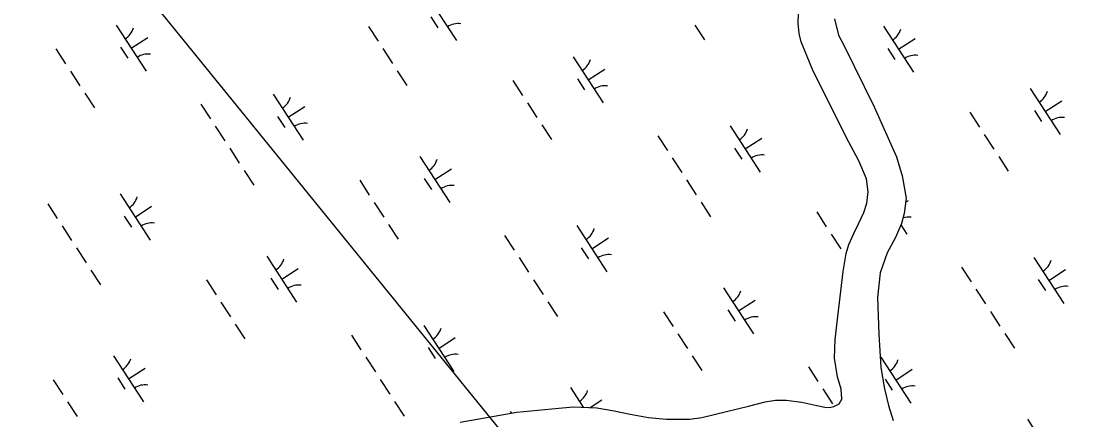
# Model space of a CAD drawing. Extents: x 3953924 to 3974542, y 193747 to 216192.
# Drawn here: x 3964190 to 3965150, y 209766 to 210129 of the extents above; entities that cross this region are included whole.
import ezdxf

# ---------------------------------------------------------------- set-up
doc = ezdxf.new("R2010")
doc.units = 0
for name, color, linetype in [('V-TOPO-SHOR', 7, 'Continuous'), ('V-UTIL-LINE', 7, 'Continuous'), ('V-WETL-SWMP', 7, 'Continuous')]:
    doc.layers.add(name, color=color, linetype=linetype)

msp = doc.modelspace()

# ---------------------------------------------------------------- linework, layer by layer
at = {"layer": 'V-TOPO-SHOR'}
for points in [[(3964959.38, 209985.02), (3964952.5, 210001.24), (3964940.81, 210022.74), (3964910.31, 210084.53), (3964899.99, 210109.52), (3964898.03, 210117.21), (3964897.3, 210126.78), (3964897.97, 210144.56)], [(3964930.23, 210130.52), (3964934.02, 210115.8), (3964938.93, 210106.07), (3964966.25, 210050.64), (3964986.78, 210004.95), (3964991.76, 209987.54), (3964995.38, 209967.31), (3964993.66, 209953.31), (3964991.16, 209944.31), (3964985.81, 209931.56), (3964978.03, 209917.74), (3964971.7, 209899.47), (3964969.37, 209877), (3964970.59, 209843.58), (3964972.52, 209813.26), (3964975.73, 209793.71), (3964979.52, 209778.59), (3964983.6, 209764.96)], [(3964589.84, 209763.59), (3964641.23, 209772.49), (3964673.18, 209775.75), (3964692.45, 209777.35), (3964713.99, 209776.51), (3964729.87, 209773.83), (3964744.39, 209770.62), (3964760.93, 209767.8), (3964777.49, 209766.06), (3964798.77, 209766.17), (3964809.69, 209767.83), (3964831.96, 209773.19), (3964852.06, 209778.15), (3964867.18, 209782.07), (3964876.62, 209783.62), (3964886.31, 209783.54), (3964900.58, 209781.55), (3964914.16, 209778.62), (3964921.56, 209777.08), (3964925.86, 209776.91), (3964929.77, 209777.69), (3964934.37, 209780.08), (3964936.97, 209784.5), (3964936.97, 209784.64), (3964936.36, 209793.4), (3964932.95, 209804.6), (3964930.38, 209821.59), (3964930.78, 209838.56), (3964933.23, 209859.55), (3964938.26, 209900.46), (3964940.95, 209917.14), (3964943.43, 209925.2), (3964947.82, 209935.14), (3964952.2, 209943.86), (3964956.99, 209954.33), (3964959.62, 209962.93), (3964961.04, 209973.15), (3964959.38, 209985.02)]]:
    msp.add_lwpolyline(points, dxfattribs=at)
at = {"layer": 'V-UTIL-LINE'}
msp.add_lwpolyline([(3962483.03, 212396.34), (3965459.79, 208729.14)], dxfattribs=at)
at = {"layer": 'V-WETL-SWMP'}
for p, q in [((3964559.1, 210152.65), (3964586.37, 210110.75)), ((3964897.3, 210126.78), (3964897.97, 210144.56)), ((3964562.99, 210132.52), (3964569.54, 210122.46)), ((3964276.8, 210124.87), (3964304.08, 210082.96)), ((3964506.37, 210123.61), (3964515.1, 210110.2)), ((3964803.35, 210124.88), (3964812.08, 210111.47)), ((3964898.03, 210117.21), (3964897.3, 210126.78)), ((3964930.23, 210130.51), (3964934.02, 210115.8)), ((3964974.81, 210123.82), (3965002.09, 210081.92)), ((3964290.44, 210103.92), (3964305.52, 210113.74)), ((3964899.99, 210109.52), (3964898.03, 210117.21)), ((3964934.02, 210115.8), (3964938.93, 210106.07)), ((3964988.45, 210102.87), (3965003.53, 210112.69)), ((3964222.04, 210103.19), (3964230.77, 210089.78)), ((3964280.7, 210104.74), (3964287.25, 210094.68)), ((3964519.46, 210103.49), (3964528.19, 210090.08)), ((3964910.31, 210084.53), (3964899.99, 210109.52)), ((3964938.93, 210106.07), (3964966.25, 210050.64)), ((3964978.71, 210103.69), (3964985.26, 210093.63)), ((3964692.52, 210096.04), (3964719.79, 210054.13)), ((3964235.14, 210083.08), (3964243.87, 210069.67)), ((3964532.55, 210083.38), (3964541.28, 210069.97)), ((3964706.15, 210075.09), (3964721.24, 210084.91)), ((3964940.81, 210022.74), (3964910.31, 210084.53)), ((3964637.76, 210074.36), (3964646.49, 210060.95)), ((3964696.42, 210075.91), (3964702.96, 210065.85)), ((3965108.23, 210067.21), (3965135.51, 210025.3)), ((3964248.23, 210062.96), (3964256.96, 210049.55)), ((3964419.69, 210061.91), (3964446.97, 210020.01)), ((3964650.85, 210054.25), (3964659.58, 210040.84)), ((3965121.87, 210046.26), (3965136.96, 210056.08)), ((3964353.87, 210052.98), (3964362.6, 210039.57)), ((3964433.33, 210040.96), (3964448.41, 210050.78)), ((3964966.25, 210050.64), (3964986.78, 210004.95)), ((3965053.48, 210045.53), (3965062.2, 210032.12)), ((3965112.13, 210047.07), (3965118.68, 210037.02)), ((3964423.59, 210041.78), (3964430.14, 210031.72)), ((3964366.96, 210032.86), (3964375.69, 210019.45)), ((3964663.95, 210034.13), (3964672.68, 210020.72)), ((3964835.41, 210033.08), (3964862.68, 209991.17)), ((3965066.57, 210025.42), (3965075.3, 210012.01)), ((3964769.59, 210024.15), (3964778.31, 210010.74)), ((3964849.04, 210012.13), (3964864.13, 210021.95)), ((3964952.5, 210001.23), (3964940.81, 210022.74)), ((3964380.06, 210012.75), (3964388.79, 209999.34)), ((3964839.31, 210012.95), (3964845.85, 210002.89)), ((3964553.11, 210005.29), (3964580.39, 209963.39)), ((3964782.68, 210004.03), (3964791.41, 209990.62)), ((3964959.38, 209985.02), (3964952.5, 210001.23)), ((3964986.78, 210004.95), (3964991.77, 209987.54)), ((3965079.66, 210005.3), (3965088.39, 209991.89)), ((3964393.15, 209992.64), (3964401.88, 209979.23)), ((3964566.75, 209984.34), (3964581.84, 209994.16)), ((3964991.77, 209987.54), (3964995.38, 209967.31)), ((3964498.36, 209983.62), (3964507.08, 209970.21)), ((3964557.01, 209985.16), (3964563.56, 209975.1)), ((3964795.77, 209983.92), (3964804.5, 209970.51)), ((3964961.04, 209973.15), (3964959.38, 209985.02)), ((3964280.29, 209971.16), (3964307.56, 209929.26)), ((3964959.61, 209962.93), (3964961.04, 209973.15)), ((3964214.47, 209962.23), (3964223.19, 209948.82)), ((3964293.93, 209950.21), (3964309.01, 209960.03)), ((3964511.45, 209963.5), (3964520.18, 209950.09)), ((3964808.87, 209963.8), (3964817.59, 209950.4)), ((3964956.99, 209954.33), (3964959.61, 209962.93)), ((3964995.38, 209967.31), (3964993.66, 209953.31)), ((3964994.93, 209963.62), (3964997.55, 209965.33)), ((3964284.19, 209951.03), (3964290.73, 209940.98)), ((3964914.07, 209954.78), (3964922.8, 209941.38)), ((3964952.2, 209943.86), (3964956.99, 209954.33)), ((3964993.66, 209953.31), (3964991.17, 209944.31)), ((3964227.56, 209942.12), (3964236.29, 209928.71)), ((3964524.54, 209943.39), (3964533.27, 209929.98)), ((3964696, 209942.33), (3964723.28, 209900.43)), ((3964947.82, 209935.14), (3964952.2, 209943.86)), ((3964991.17, 209944.31), (3964985.81, 209931.55)), ((3964990.61, 209942.99), (3964996.1, 209934.56)), ((3964630.18, 209933.4), (3964638.91, 209919.99)), ((3964709.64, 209921.38), (3964724.73, 209931.2)), ((3964927.16, 209934.67), (3964935.89, 209921.26)), ((3964943.43, 209925.2), (3964947.82, 209935.14)), ((3964985.81, 209931.55), (3964978.03, 209917.74)), ((3964240.65, 209922), (3964249.38, 209908.6)), ((3964699.9, 209922.2), (3964706.45, 209912.14)), ((3964940.95, 209917.14), (3964943.43, 209925.2)), ((3964413.71, 209914.55), (3964440.98, 209872.64)), ((3964643.27, 209913.29), (3964652, 209899.88)), ((3964938.26, 209900.46), (3964940.95, 209917.14)), ((3964940.26, 209914.56), (3964940.48, 209914.22)), ((3964978.03, 209917.74), (3964971.7, 209899.47)), ((3965111.72, 209913.5), (3965138.99, 209871.6)), ((3964253.75, 209901.89), (3964262.47, 209888.48)), ((3964427.35, 209893.6), (3964442.43, 209903.42)), ((3965045.9, 209904.57), (3965054.63, 209891.16)), ((3965125.36, 209892.55), (3965140.44, 209902.37)), ((3964358.95, 209892.87), (3964367.68, 209879.46)), ((3964417.61, 209894.42), (3964424.15, 209884.36)), ((3964656.37, 209893.17), (3964665.1, 209879.76)), ((3964933.23, 209859.55), (3964938.26, 209900.46)), ((3964971.7, 209899.47), (3964969.37, 209877)), ((3965115.62, 209893.37), (3965122.16, 209883.31)), ((3964829.42, 209885.72), (3964856.7, 209843.81)), ((3965058.99, 209884.46), (3965067.72, 209871.05)), ((3964372.04, 209872.76), (3964380.77, 209859.35)), ((3964669.46, 209873.06), (3964678.19, 209859.65)), ((3964843.06, 209864.77), (3964858.15, 209874.59)), ((3964969.37, 209877), (3964970.59, 209843.58)), ((3964774.67, 209864.04), (3964783.4, 209850.63)), ((3964833.32, 209865.59), (3964839.87, 209855.53)), ((3965072.08, 209864.34), (3965080.81, 209850.93)), ((3964385.14, 209852.64), (3964393.87, 209839.23)), ((3964930.78, 209838.56), (3964933.23, 209859.55)), ((3964556.6, 209851.59), (3964583.87, 209809.69)), ((3964787.76, 209843.93), (3964796.49, 209830.52)), ((3964970.59, 209843.58), (3964972.52, 209813.26)), ((3965085.18, 209844.23), (3965093.91, 209830.82)), ((3964490.78, 209842.66), (3964499.51, 209829.25)), ((3964570.24, 209830.64), (3964585.32, 209840.46)), ((3964930.38, 209821.59), (3964930.78, 209838.56)), ((3964274.3, 209823.8), (3964301.58, 209781.9)), ((3964560.5, 209831.46), (3964567.04, 209821.4)), ((3964800.85, 209823.81), (3964809.58, 209810.4)), ((3964503.87, 209822.54), (3964512.6, 209809.13)), ((3964932.95, 209804.6), (3964930.38, 209821.59)), ((3964972.31, 209822.76), (3964999.59, 209780.85)), ((3964287.94, 209802.85), (3964303.03, 209812.67)), ((3964906.49, 209813.83), (3964915.22, 209800.42)), ((3964936.36, 209793.4), (3964932.95, 209804.6)), ((3964972.52, 209813.26), (3964975.73, 209793.71)), ((3964985.95, 209801.81), (3965001.04, 209811.63)), ((3964219.55, 209802.13), (3964228.28, 209788.72)), ((3964278.2, 209803.67), (3964284.75, 209793.61)), ((3964516.96, 209802.43), (3964525.69, 209789.02)), ((3964690.02, 209794.97), (3964701.72, 209776.99)), ((3964976.21, 209802.63), (3964982.76, 209792.57)), ((3964919.59, 209793.71), (3964928.31, 209780.3)), ((3964936.97, 209784.64), (3964936.36, 209793.4)), ((3964975.73, 209793.71), (3964979.52, 209778.6)), ((3964232.64, 209782.01), (3964241.37, 209768.6)), ((3964530.06, 209782.32), (3964538.79, 209768.91)), ((3964673.18, 209775.75), (3964692.45, 209777.35)), ((3964692.45, 209777.35), (3964713.99, 209776.51)), ((3964707.85, 209776.75), (3964718.74, 209783.84)), ((3964713.99, 209776.51), (3964729.87, 209773.83)), ((3964831.96, 209773.18), (3964852.06, 209778.15)), ((3964852.06, 209778.15), (3964867.18, 209782.07)), ((3964867.18, 209782.07), (3964876.62, 209783.62)), ((3964876.62, 209783.62), (3964886.31, 209783.54)), ((3964886.31, 209783.54), (3964900.58, 209781.55)), ((3964900.58, 209781.55), (3964914.16, 209778.62)), ((3964914.16, 209778.62), (3964921.55, 209777.08)), ((3964921.55, 209777.08), (3964925.86, 209776.91)), ((3964925.86, 209776.91), (3964929.77, 209777.69)), ((3964929.77, 209777.69), (3964934.37, 209780.08)), ((3964934.37, 209780.08), (3964936.97, 209784.5)), ((3964936.97, 209784.5), (3964936.97, 209784.64)), ((3964979.52, 209778.6), (3964983.59, 209764.96)), ((3964589.85, 209763.59), (3964641.23, 209772.49)), ((3964635.26, 209773.3), (3964636.34, 209771.64)), ((3964641.23, 209772.49), (3964673.18, 209775.75)), ((3964729.87, 209773.83), (3964744.39, 209770.62)), ((3964744.39, 209770.62), (3964760.93, 209767.8)), ((3964760.93, 209767.8), (3964777.49, 209766.06)), ((3964777.49, 209766.06), (3964798.77, 209766.17)), ((3964798.77, 209766.17), (3964809.69, 209767.83)), ((3964809.69, 209767.83), (3964831.96, 209773.18)), ((3965105.73, 209766.14), (3965133.01, 209724.24))]:
    msp.add_line(p, q, dxfattribs=at)
for centre, start, end in [((3964275.57, 210127.2), 302.29009, 343.83375), ((3964588, 210108.68), 82.29009, 123.83375), ((3964973.58, 210126.15), 302.29009, 343.83375), ((3964305.71, 210080.9), 82.29009, 123.83375), ((3964691.28, 210098.36), 302.29009, 343.83375), ((3965003.72, 210079.85), 82.29009, 123.83375), ((3964721.42, 210052.07), 82.29009, 123.83375), ((3965107, 210069.53), 302.29009, 343.83375), ((3964418.46, 210064.24), 302.29009, 343.83375), ((3964448.6, 210017.94), 82.29009, 123.83375), ((3965137.14, 210023.24), 82.29009, 123.83375), ((3964834.18, 210035.41), 302.29009, 343.83375), ((3964864.31, 209989.11), 82.29009, 123.83375), ((3964551.88, 210007.62), 302.29009, 343.83375), ((3964582.02, 209961.32), 82.29009, 123.83375), ((3964279.06, 209973.49), 302.29009, 343.83375), ((3964997.73, 209932.49), 82.29009, 107.08177), ((3964309.19, 209927.19), 82.29009, 123.83375), ((3964694.77, 209944.66), 302.29009, 343.83375), ((3964412.48, 209916.88), 302.29009, 343.83375), ((3964724.91, 209898.36), 82.29009, 123.83375), ((3965110.49, 209915.83), 302.29009, 343.83375), ((3964442.61, 209870.58), 82.29009, 123.83375), ((3964828.19, 209888.04), 302.29009, 343.83375), ((3965140.62, 209869.53), 82.29009, 123.83375), ((3964858.33, 209841.75), 82.29009, 123.83375), ((3964555.37, 209853.92), 302.29009, 343.83375), ((3964585.5, 209807.62), 82.29009, 123.83375), ((3964273.07, 209826.13), 302.29009, 343.83375), ((3964971.08, 209825.09), 302.29009, 343.83375), ((3964303.21, 209779.83), 82.29009, 123.83375), ((3965001.22, 209778.79), 82.29009, 123.83375), ((3964688.79, 209797.3), 302.29009, 343.83375)]:
    msp.add_arc(centre, 17.62, start, end, dxfattribs=at)

doc.saveas('drawing.dxf')
